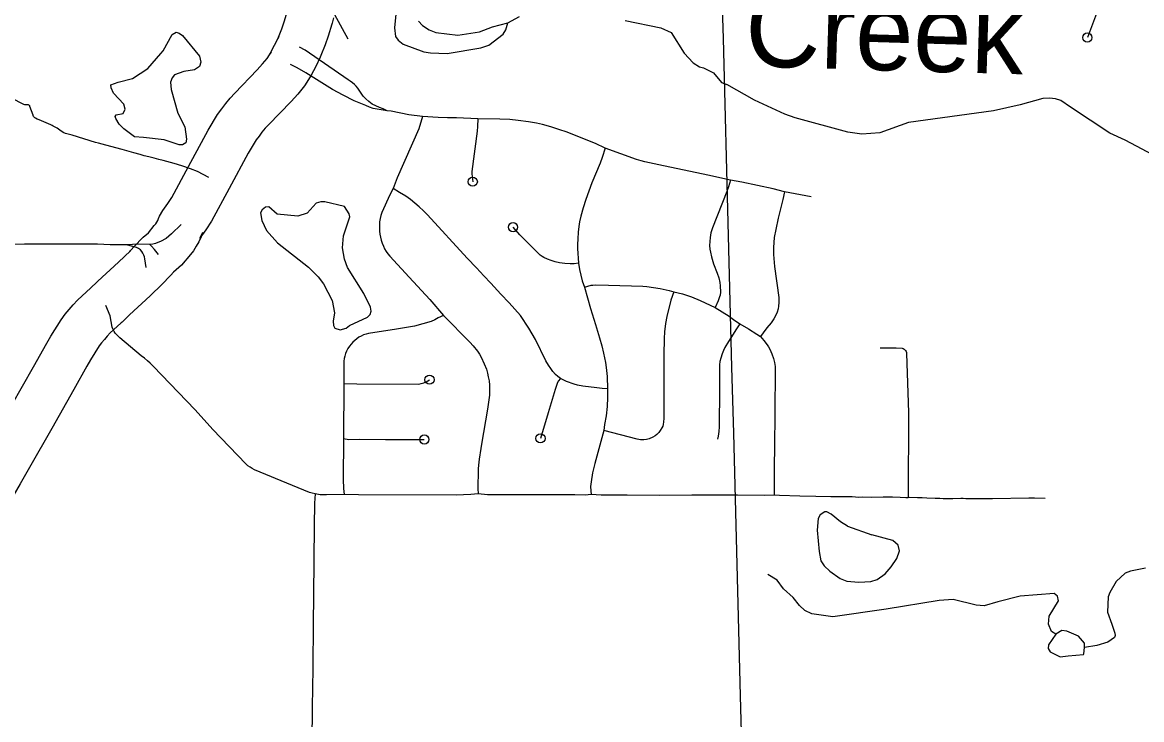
# Model space of a CAD drawing. Extents: x -19 to 366, y -4 to 359.
# Drawn here: x 148.706 to 149.853, y 187.469 to 188.183 of the extents above; entities that cross this region are included whole.
import ezdxf

# ---------------------------------------------------------------- set-up
doc = ezdxf.new("R2010")
doc.units = 0
for name, color, linetype in [('Level 10', 7, 'Continuous'), ('Level 33', 7, 'Continuous'), ('Level 35', 7, 'Continuous'), ('Level 37', 7, 'Continuous'), ('Level 60', 7, 'Continuous')]:
    doc.layers.add(name, color=color, linetype=linetype)

msp = doc.modelspace()

# ---------------------------------------------------------------- linework, layer by layer
at = {"layer": 'Level 10'}
for p, q in [((149.0244, 188.188), (149.023, 188.1824)), ((149.023, 188.1824), (149.0227, 188.1813)), ((148.9684, 188.1682), (148.9676, 188.1663)), ((148.9606, 188.1528), (148.9597, 188.1513)), ((149.0117, 188.1493), (149.0109, 188.1475)), ((149.0015, 188.129), (149.0006, 188.1275)), ((148.9176, 188.013), (148.9176, 188.0129)), ((148.8463, 187.9848), (148.8495, 187.9906)), ((148.8874, 187.9621), (148.8905, 187.9678)), ((148.8155, 187.9484), (148.8278, 187.9615)), ((148.8278, 187.9615), (148.8296, 187.9632)), ((148.8165, 187.9493), (148.8155, 187.9484)), ((148.8623, 187.9291), (148.85, 187.9159)), ((148.8606, 187.9274), (148.8623, 187.9291)), ((148.7755, 187.9108), (148.7748, 187.9101)), ((148.85, 187.9159), (148.849, 187.915)), ((148.8078, 187.8761), (148.807, 187.8754)), ((148.7357, 187.7672), (148.7358, 187.7672))]:
    msp.add_line(p, q, dxfattribs=at)
for points in [[(148.9676, 188.1663), (148.9715, 188.1765), (148.974, 188.1837), (148.9774, 188.1949)], [(149.0227, 188.1813), (149.019, 188.169), (149.0159, 188.1602), (149.0117, 188.1493)], [(148.9597, 188.1513), (148.9642, 188.1597), (148.9684, 188.1682)], [(148.876, 188.0354), (148.8961, 188.0728), (148.9058, 188.0888), (148.91, 188.0947), (148.9142, 188.1002), (148.9186, 188.1056), (148.9233, 188.1108), (148.9464, 188.1345), (148.9518, 188.1406), (148.9564, 188.1461), (148.9606, 188.1528)], [(149.0109, 188.1475), (149.0064, 188.1381), (149.0015, 188.129)], [(149.0006, 188.1275), (148.9948, 188.1183), (148.9878, 188.1097), (148.981, 188.1022), (148.9578, 188.0784), (148.9545, 188.0747), (148.9512, 188.0708), (148.9482, 188.0667), (148.9454, 188.0629), (148.9372, 188.0493), (148.9176, 188.013)], [(148.8495, 187.9906), (148.8549, 187.9977), (148.8588, 188.0038), (148.876, 188.0355)], [(148.9176, 188.0129), (148.8996, 187.9796), (148.8938, 187.9706), (148.8874, 187.9621)], [(148.8296, 187.9632), (148.8348, 187.9677), (148.8408, 187.975), (148.8423, 187.9769), (148.8435, 187.9786), (148.8445, 187.9804), (148.8453, 187.9822), (148.8463, 187.9848)], [(148.8905, 187.9678), (148.8889, 187.9635), (148.8865, 187.9585), (148.8838, 187.9538), (148.8809, 187.9493), (148.8778, 187.9453), (148.8687, 187.9345), (148.8606, 187.9274)], [(148.7748, 187.9101), (148.7829, 187.918), (148.8041, 187.9376), (148.8165, 187.9493)], [(148.6946, 187.7906), (148.7171, 187.8303), (148.7307, 187.8546), (148.7349, 187.8619), (148.7453, 187.8786), (148.7495, 187.8842), (148.7536, 187.8892), (148.7578, 187.8939), (148.7622, 187.8986), (148.7668, 187.903), (148.7755, 187.9108)], [(148.849, 187.915), (148.8365, 187.9031), (148.8155, 187.8836), (148.8078, 187.8761)], [(148.807, 187.8754), (148.7991, 187.8683), (148.7958, 187.8652), (148.7927, 187.8619), (148.7897, 187.8585), (148.7868, 187.855), (148.7844, 187.8519), (148.7755, 187.8374), (148.7718, 187.8312), (148.7584, 187.807), (148.7357, 187.7672)], [(148.7358, 187.7672), (148.7131, 187.7271), (148.7035, 187.7106), (148.6861, 187.6803), (148.6785, 187.6675)]]:
    msp.add_lwpolyline(points, dxfattribs=at)
at = {"layer": 'Level 33'}
for points in [[(149.8352, 188.2614), (149.8337, 188.2602), (149.8323, 188.2589), (149.8311, 188.2574), (149.8302, 188.2557), (149.8294, 188.2539), (149.8258, 188.2431), (149.8205, 188.2289), (149.8137, 188.2116), (149.8025, 188.1815), (149.7971, 188.1676)], [(149.0794, 188.0927), (149.0755, 188.0945), (149.0717, 188.096), (149.0679, 188.0976), (149.0641, 188.0995), (149.0609, 188.102), (149.0578, 188.1048), (149.0549, 188.1077), (149.0523, 188.1118), (149.0494, 188.1158), (149.0477, 188.1178), (149.0459, 188.1197), (149.0439, 188.1214), (149.0417, 188.1229), (149.0395, 188.1243), (148.9956, 188.1548), (148.9897, 188.1578)], [(149.0794, 188.0927), (149.0693, 188.0942), (149.0653, 188.0951), (149.0614, 188.0964), (149.0576, 188.0979), (149.0458, 188.1029), (149.0343, 188.1085), (149.0236, 188.1145), (148.9961, 188.1314), (148.9872, 188.1365), (148.9806, 188.1401)], [(148.8968, 188.0242), (148.8852, 188.0305), (148.878, 188.0331), (148.8691, 188.0362), (148.8613, 188.0386), (148.8536, 188.0408), (148.8498, 188.0417), (148.8454, 188.0427), (148.8407, 188.044), (148.8353, 188.0454), (148.8306, 188.0466), (148.8264, 188.0477), (148.8199, 188.0495), (148.815, 188.051), (148.808, 188.0531), (148.7913, 188.0573), (148.7836, 188.0594), (148.7806, 188.0601), (148.7567, 188.0675), (148.7499, 188.0693), (148.748, 188.0702), (148.7444, 188.0724), (148.744, 188.0728), (148.7412, 188.0747), (148.7373, 188.077), (148.7362, 188.0776), (148.7349, 188.0781), (148.7227, 188.0832), (148.7208, 188.0841), (148.7192, 188.085), (148.7185, 188.0855), (148.7178, 188.0861), (148.7172, 188.0869), (148.7168, 188.0877), (148.7166, 188.0882), (148.7134, 188.097), (148.7132, 188.0976), (148.7128, 188.0981), (148.7124, 188.0984), (148.7118, 188.0986), (148.7115, 188.0987), (148.7091, 188.0987), (148.7082, 188.0988), (148.7073, 188.0991), (148.7065, 188.0995), (148.6952, 188.1053)], [(149.1159, 188.0867), (149.1016, 188.0885), (149.0836, 188.0921), (149.0794, 188.0927)], [(149.1159, 188.0867), (149.1119, 188.0742), (149.0899, 188.024), (149.0858, 188.013)], [(149.1726, 188.0844), (149.1505, 188.0853), (149.1412, 188.0854), (149.1319, 188.0857), (149.1159, 188.0867)], [(149.1726, 188.0844), (149.1721, 188.0764), (149.1716, 188.0716), (149.1663, 188.0303), (149.1663, 188.0279), (149.1672, 188.02)], [(149.3029, 188.0545), (149.2929, 188.0592), (149.263, 188.0709), (149.2566, 188.0732), (149.2474, 188.0762), (149.2388, 188.0786), (149.2325, 188.08), (149.2245, 188.0813), (149.2137, 188.0828), (149.2053, 188.0837), (149.1949, 188.0842), (149.1726, 188.0844)], [(149.3029, 188.0545), (149.2998, 188.0448), (149.2978, 188.0389), (149.2894, 188.0188), (149.2832, 188.0018), (149.2803, 187.9932), (149.278, 187.9846), (149.2768, 187.9788), (149.276, 187.974), (149.2753, 187.9683), (149.2748, 187.9615), (149.2746, 187.9556), (149.2747, 187.9516), (149.2755, 187.9364)], [(149.4315, 188.0216), (149.4081, 188.0268), (149.3581, 188.0371), (149.3436, 188.0403), (149.3399, 188.0413), (149.3352, 188.0428), (149.3029, 188.0545)], [(149.4315, 188.0216), (149.4294, 188.0146), (149.4278, 188.01), (149.4131, 187.9729), (149.4114, 187.9677), (149.4104, 187.9628), (149.4101, 187.9588), (149.41, 187.9548), (149.4102, 187.9509), (149.4108, 187.9477), (149.412, 187.9429), (149.4141, 187.9358), (149.4177, 187.9263), (149.4193, 187.9214), (149.4204, 187.9169), (149.4209, 187.9132), (149.4211, 187.907), (149.4207, 187.9039), (149.4201, 187.9019), (149.4186, 187.898), (149.4157, 187.8912)], [(149.4867, 188.0096), (149.4751, 188.0127), (149.4429, 188.0196), (149.4315, 188.0216)], [(149.0858, 188.013), (149.0821, 188.0067), (149.0741, 187.9886), (149.0731, 187.9854), (149.0723, 187.9822), (149.0718, 187.9789), (149.0715, 187.9757), (149.0717, 187.9692), (149.072, 187.9661), (149.0726, 187.963), (149.0734, 187.96), (149.0744, 187.957), (149.0756, 187.9541), (149.0769, 187.9513), (149.0785, 187.9486), (149.0803, 187.946), (149.0822, 187.9436), (149.102, 187.9221), (149.1234, 187.8992), (149.1373, 187.8831)], [(149.2573, 187.8183), (149.2543, 187.8204), (149.2522, 187.8224), (149.2492, 187.8256), (149.2471, 187.8285), (149.2448, 187.8321), (149.2423, 187.8366), (149.2317, 187.8584), (149.2248, 187.8701), (149.216, 187.8828), (149.2045, 187.896), (149.196, 187.9049), (149.1857, 187.9161), (149.1786, 187.9235), (149.1711, 187.9318), (149.1616, 187.9418), (149.1207, 187.9861), (149.1166, 187.9903), (149.1123, 187.9942), (149.1079, 187.998), (149.1033, 188.0016), (149.0986, 188.005), (149.0922, 188.0088), (149.0858, 188.013)], [(149.4867, 188.0096), (149.4851, 188.0019), (149.4802, 187.9825), (149.4777, 187.9711), (149.4763, 187.9629), (149.4754, 187.9527), (149.4754, 187.9453), (149.4765, 187.9332), (149.4809, 187.9014), (149.481, 187.8963), (149.4807, 187.8926), (149.4801, 187.8897), (149.4791, 187.8863), (149.4777, 187.8832), (149.4758, 187.8796), (149.4731, 187.8755), (149.4686, 187.8703), (149.4647, 187.8653), (149.4621, 187.8613)], [(149.514, 188.0045), (149.4867, 188.0096)], [(148.8684, 187.9763), (148.8586, 187.9666), (148.8529, 187.9619), (148.8471, 187.9587), (148.8446, 187.9577), (148.8421, 187.9568), (148.8394, 187.9561), (148.8362, 187.9557)], [(149.2755, 187.9364), (149.2713, 187.9357), (149.2671, 187.9358), (149.2616, 187.9361), (149.2561, 187.9369), (149.2516, 187.9379), (149.2475, 187.9391), (149.2437, 187.9405), (149.2402, 187.9423), (149.2384, 187.9434), (149.2364, 187.9449), (149.2332, 187.9477), (149.2294, 187.9514), (149.2154, 187.9657), (149.2085, 187.9734)], [(148.8125, 187.9552), (148.7958, 187.9553), (148.7825, 187.9559), (148.7078, 187.9559), (148.6762, 187.9558), (148.657, 187.9551), (148.6327, 187.9548), (148.618, 187.955)], [(148.8362, 187.9557), (148.8248, 187.9559), (148.8125, 187.9552)], [(148.8327, 187.9322), (148.8312, 187.941), (148.8308, 187.943), (148.83, 187.9449), (148.8291, 187.9467), (148.828, 187.9485), (148.8267, 187.9501), (148.8247, 187.9515), (148.8225, 187.9526), (148.8125, 187.9552)], [(148.8451, 187.9453), (148.8411, 187.9505), (148.8381, 187.9538), (148.8362, 187.9557)], [(149.2755, 187.9364), (149.2766, 187.9301), (149.2779, 187.9242), (149.2795, 187.9185), (149.2817, 187.9121)], [(149.2817, 187.9121), (149.2886, 187.9139), (149.2903, 187.9141), (149.2928, 187.9142), (149.3062, 187.9141), (149.3415, 187.913), (149.3456, 187.9125), (149.3592, 187.9106), (149.3686, 187.9086), (149.3733, 187.9071)], [(149.2817, 187.9121), (149.2879, 187.8901), (149.2929, 187.8737), (149.2972, 187.86), (149.2994, 187.8519), (149.3012, 187.8445), (149.3032, 187.8349), (149.3039, 187.8295), (149.3049, 187.8204), (149.3052, 187.8079)], [(149.3733, 187.9071), (149.3704, 187.8988), (149.3662, 187.882), (149.3648, 187.8746), (149.3638, 187.8662), (149.3634, 187.8595), (149.3632, 187.8427), (149.3631, 187.7996), (149.3629, 187.7773), (149.3627, 187.7741), (149.3623, 187.7714), (149.3619, 187.7697), (149.3611, 187.768), (149.3594, 187.765), (149.358, 187.7631), (149.356, 187.7611), (149.3543, 187.7597), (149.3518, 187.7583), (149.3479, 187.7566), (149.3454, 187.7559), (149.3427, 187.7556), (149.3391, 187.7557), (149.3356, 187.7563), (149.3017, 187.765)], [(149.3733, 187.9071), (149.3822, 187.905), (149.3864, 187.9037), (149.3914, 187.902), (149.4004, 187.8983), (149.4157, 187.8912)], [(149.0059, 187.7002), (149.0028, 187.7008), (148.9998, 187.7018), (148.9826, 187.7087), (148.9437, 187.725), (148.9413, 187.7262), (148.939, 187.7275), (148.9368, 187.7291), (148.9348, 187.7309), (148.9009, 187.7663), (148.8829, 187.7862), (148.8397, 187.8311), (148.8368, 187.834), (148.8338, 187.8366), (148.8307, 187.8392), (148.8274, 187.8415), (148.8057, 187.8602), (148.8019, 187.8637), (148.8007, 187.865), (148.7997, 187.8664), (148.7989, 187.8678), (148.7982, 187.8694), (148.7977, 187.871), (148.7955, 187.8826), (148.7913, 187.8931)], [(149.4157, 187.8912), (149.43, 187.8822), (149.4343, 187.879), (149.4409, 187.8745)], [(149.1373, 187.8831), (149.1319, 187.8805), (149.1283, 187.8785), (149.1245, 187.8768), (149.1074, 187.8719), (149.0892, 187.8689), (149.0604, 187.8645), (149.0579, 187.8639), (149.0553, 187.863), (149.0529, 187.8619), (149.0506, 187.8606), (149.0484, 187.8591), (149.0463, 187.8574), (149.0444, 187.8556), (149.0426, 187.8537), (149.0408, 187.8514), (149.0393, 187.849), (149.0379, 187.8465), (149.0368, 187.8439), (149.036, 187.8414), (149.0355, 187.8388), (149.0352, 187.8362), (149.035, 187.8335), (149.0352, 187.8133)], [(149.1373, 187.8831), (149.1643, 187.8557), (149.1678, 187.8517), (149.172, 187.8464), (149.174, 187.8434), (149.1758, 187.8402), (149.1791, 187.8334), (149.1812, 187.8279), (149.1824, 187.8237), (149.1832, 187.8202), (149.1839, 187.8159), (149.1843, 187.8117), (149.1844, 187.8053), (149.1843, 187.8014), (149.1822, 187.7871), (149.1781, 187.7631), (149.177, 187.7553), (149.1755, 187.7466), (149.1738, 187.7358), (149.173, 187.7297), (149.1727, 187.7259), (149.1728, 187.7202), (149.1723, 187.7104), (149.1725, 187.7056), (149.1729, 187.7001)], [(149.4409, 187.8745), (149.4368, 187.8684), (149.4342, 187.8638), (149.4292, 187.8562), (149.4256, 187.8502), (149.4242, 187.8472), (149.4228, 187.8437), (149.4215, 187.8394), (149.4206, 187.8357), (149.4202, 187.8323), (149.42, 187.8257), (149.4201, 187.8076), (149.4197, 187.769), (149.4195, 187.7642), (149.4192, 187.7617), (149.4188, 187.7593), (149.4179, 187.7561)], [(149.4409, 187.8745), (149.4497, 187.8694), (149.4585, 187.8639), (149.4621, 187.8613)], [(149.4621, 187.8613), (149.4656, 187.8573), (149.469, 187.8529), (149.4703, 187.8509), (149.4717, 187.8483), (149.4738, 187.8436), (149.4755, 187.8389), (149.4764, 187.8349), (149.477, 187.8307), (149.4772, 187.8257), (149.4767, 187.7846), (149.4766, 187.7464), (149.4763, 187.7303), (149.4763, 187.7165), (149.476, 187.7055), (149.4762, 187.6989)], [(149.5847, 187.8497), (149.5891, 187.8497), (149.6012, 187.8499), (149.6073, 187.8495), (149.6084, 187.8492), (149.6094, 187.8486)], [(149.6094, 187.8486), (149.6102, 187.8479), (149.6109, 187.8471), (149.6114, 187.8461), (149.6118, 187.845), (149.6119, 187.8439), (149.6138, 187.7837), (149.6135, 187.6963)], [(149.2573, 187.8183), (149.2548, 187.8156), (149.2537, 187.8134), (149.2516, 187.807), (149.2445, 187.7833), (149.2366, 187.7571)], [(149.3052, 187.8079), (149.2997, 187.8081), (149.2945, 187.8087), (149.2799, 187.8107), (149.2746, 187.8117), (149.271, 187.8127), (149.2634, 187.8154), (149.2573, 187.8183)], [(149.0352, 187.8133), (149.0347, 187.7569)], [(149.0352, 187.8133), (149.0485, 187.8128), (149.1119, 187.8127), (149.1145, 187.8132), (149.1171, 187.814), (149.1196, 187.815), (149.1229, 187.8172)], [(149.3052, 187.8079), (149.3055, 187.7989), (149.3049, 187.7897), (149.3039, 187.78), (149.3024, 187.7714), (149.3017, 187.765)], [(149.3017, 187.765), (149.2923, 187.7315), (149.2898, 187.7217), (149.2885, 187.7125), (149.288, 187.7077), (149.2882, 187.7033), (149.2887, 187.6995)], [(149.0347, 187.7569), (149.0345, 187.7151), (149.0347, 187.7058), (149.0354, 187.6996)], [(149.0347, 187.7569), (149.0401, 187.756), (149.0515, 187.7561), (149.0779, 187.7559), (149.1176, 187.7559)], [(149.0059, 187.7002), (149.0051, 187.6906), (149.0046, 187.6673), (149.0042, 187.6325), (149.0041, 187.5956), (149.0036, 187.5678), (149.0034, 187.5212), (149.0027, 187.4817), (149.0027, 187.4756), (149.0023, 187.4522)], [(149.0354, 187.6996), (149.0172, 187.6992), (149.011, 187.6993), (149.0059, 187.7002)], [(149.1729, 187.7001), (149.1652, 187.6995), (149.1504, 187.6988), (149.0502, 187.6992), (149.0354, 187.6996)], [(149.2887, 187.6995), (149.2825, 187.699), (149.272, 187.6992), (149.247, 187.6991), (149.1875, 187.6993), (149.1824, 187.6994), (149.1729, 187.7001)], [(149.3256, 187.6988), (149.299, 187.699), (149.2887, 187.6995)], [(149.4762, 187.6989), (149.4659, 187.6985), (149.4385, 187.6988), (149.3918, 187.6989), (149.3589, 187.6986), (149.3256, 187.6988)], [(149.556, 187.6971), (149.5342, 187.6971), (149.5188, 187.6974), (149.5025, 187.698), (149.4817, 187.6986), (149.4762, 187.6989)], [(149.6135, 187.6963), (149.611, 187.6963), (149.6053, 187.6964), (149.5975, 187.6967), (149.5878, 187.6967), (149.5757, 187.6966), (149.5668, 187.6967), (149.563, 187.6966), (149.556, 187.6971)], [(149.6688, 187.6954), (149.6676, 187.6954), (149.6592, 187.6951), (149.655, 187.695), (149.6494, 187.6952), (149.6458, 187.6954), (149.641, 187.6955), (149.6326, 187.6958), (149.6278, 187.6961), (149.6231, 187.6962), (149.615, 187.6964), (149.6135, 187.6963)], [(149.7538, 187.6954), (149.743, 187.6958), (149.737, 187.6958), (149.6999, 187.6951), (149.6784, 187.695), (149.6771, 187.6952), (149.6762, 187.6953), (149.6726, 187.6953), (149.67, 187.6954), (149.6688, 187.6954)]]:
    msp.add_lwpolyline(points, dxfattribs=at)
for centre in [(149.7971, 188.1676), (149.1672, 188.02), (149.2085, 187.9734), (149.1229, 187.8172), (149.2366, 187.7571), (149.1176, 187.7559)]:
    msp.add_circle(centre, 0.00473, dxfattribs=at)
at = {"layer": 'Level 35'}
for points in [[(149.0889, 188.2241), (149.0864, 188.2212), (149.0859, 188.2157), (149.0895, 188.202), (149.0872, 188.1775), (149.0881, 188.1688), (149.0908, 188.1648), (149.0958, 188.1607), (149.1172, 188.153), (149.1241, 188.1521), (149.141, 188.1512), (149.1755, 188.157), (149.1836, 188.1599), (149.1984, 188.1712), (149.201, 188.1757), (149.2032, 188.1828)], [(149.1116, 188.1845), (149.1156, 188.1799), (149.1225, 188.1754), (149.1295, 188.1728), (149.1521, 188.17), (149.1743, 188.1735), (149.1875, 188.1785), (149.2032, 188.1828), (149.2152, 188.1891)], [(149.3233, 188.185), (149.36, 188.1775), (149.3706, 188.1728), (149.3838, 188.1516), (149.3932, 188.1416), (149.3996, 188.1378), (149.4038, 188.1367), (149.4141, 188.1316), (149.4223, 188.1216), (149.4276, 188.1194)], [(148.8475, 188.1513), (148.8501, 188.1541), (148.8591, 188.1707), (148.8633, 188.1732), (148.8663, 188.1722), (148.8698, 188.1696), (148.8873, 188.1484), (148.8885, 188.1425), (148.8872, 188.1381), (148.8821, 188.1347), (148.8711, 188.133), (148.8616, 188.1295), (148.8591, 188.1264), (148.8576, 188.1219), (148.858, 188.1143), (148.865, 188.0902)], [(148.865, 188.0902), (148.8723, 188.0762), (148.874, 188.0635), (148.8733, 188.0599), (148.8697, 188.0576), (148.8664, 188.0576), (148.8509, 188.0628), (148.8298, 188.0654), (148.8207, 188.0659), (148.8095, 188.0742), (148.8049, 188.0788), (148.8013, 188.0846), (148.8009, 188.0869), (148.8018, 188.0886), (148.809, 188.09), (148.8109, 188.0942), (148.8095, 188.0995), (148.7992, 188.1106), (148.7966, 188.1163), (148.7964, 188.1192), (148.8039, 188.1218), (148.8185, 188.1257), (148.8342, 188.136), (148.8475, 188.1513)], [(149.8983, 188.0295), (149.8357, 188.0624), (149.8202, 188.0697), (149.7797, 188.0964), (149.7698, 188.103), (149.7646, 188.105), (149.7583, 188.1056), (149.7515, 188.1051), (149.7283, 188.0986), (149.7008, 188.0927), (149.6137, 188.0807), (149.5845, 188.07), (149.5661, 188.0687), (149.5515, 188.0708), (149.4976, 188.0853), (149.4871, 188.0891), (149.456, 188.1036), (149.4276, 188.1194)], [(149.0158, 187.9993), (149.0115, 187.9995), (149.0067, 187.998), (148.9975, 187.9877), (148.988, 187.9846), (148.9669, 187.9866), (148.9582, 187.9942), (148.9549, 187.994), (148.9514, 187.9913), (148.9498, 187.988), (148.951, 187.9803), (148.956, 187.97), (148.9671, 187.9572), (148.9988, 187.9324), (149.0089, 187.9224), (149.0143, 187.9152), (149.0233, 187.8982), (149.0256, 187.8855), (149.0243, 187.8773), (149.0245, 187.8727), (149.0259, 187.8701), (149.0314, 187.8684), (149.0374, 187.8699), (149.041, 187.8728), (149.0594, 187.8811), (149.062, 187.8839), (149.063, 187.8873), (149.0624, 187.8913), (149.0557, 187.9053), (149.0389, 187.932), (149.0358, 187.9406), (149.0339, 187.9521), (149.0349, 187.9647), (149.0411, 187.9841), (149.0407, 187.9869), (149.0358, 187.9945)], [(149.0358, 187.9945), (149.0158, 187.9993)], [(149.5513, 187.6673), (149.5441, 187.6715), (149.5344, 187.6793), (149.53, 187.6819), (149.5279, 187.682), (149.5234, 187.6789), (149.5213, 187.6749), (149.5201, 187.6632), (149.5221, 187.6412), (149.524, 187.6318), (149.5273, 187.6265), (149.5333, 187.6211), (149.5437, 187.6134), (149.5507, 187.6109), (149.5629, 187.6098), (149.5752, 187.6106), (149.5818, 187.6124), (149.5898, 187.6183), (149.5961, 187.6255), (149.602, 187.6341), (149.6045, 187.6418), (149.6031, 187.6478), (149.5979, 187.6525), (149.5762, 187.6583)], [(149.5513, 187.6673), (149.5762, 187.6583)], [(149.8568, 187.6241), (149.8412, 187.6211), (149.8359, 187.6191)], [(149.8359, 187.6191), (149.8266, 187.6104), (149.8202, 187.5992), (149.8185, 187.5946), (149.8179, 187.579), (149.8221, 187.5668), (149.8253, 187.5575), (149.8257, 187.5551), (149.8248, 187.553), (149.8182, 187.5483), (149.8069, 187.545), (149.7943, 187.543), (149.7942, 187.5472), (149.7882, 187.5545), (149.7762, 187.5597), (149.771, 187.5604), (149.7648, 187.5565), (149.7602, 187.5594), (149.7573, 187.5668), (149.7581, 187.5751), (149.7674, 187.5907), (149.7666, 187.5956), (149.7631, 187.5982), (149.7283, 187.5954), (149.7053, 187.5896), (149.6915, 187.5857), (149.683, 187.5863), (149.6596, 187.5919), (149.6454, 187.5911), (149.5908, 187.582), (149.5362, 187.5744), (149.5149, 187.5774), (149.5075, 187.5808), (149.5021, 187.5859), (149.4955, 187.5941), (149.4856, 187.6028), (149.4792, 187.612), (149.4698, 187.6175)], [(149.7648, 187.5565), (149.7573, 187.5455), (149.7568, 187.5417), (149.7589, 187.5383), (149.7693, 187.5334), (149.7774, 187.5343), (149.7931, 187.5356), (149.7936, 187.5364), (149.7943, 187.543)]]:
    msp.add_lwpolyline(points, dxfattribs=at)
at = {"layer": 'Level 37'}
msp.add_lwpolyline([(149.0254, 188.1913), (149.0391, 188.1664)], dxfattribs=at)
at = {"layer": 'Level 60'}
for points in [[(154.1159, 1.8709), (153.9063, 10.4874), (153.696, 19.1041), (153.485, 27.7209), (153.2733, 36.3378), (153.0608, 44.9549), (152.8476, 53.5721), (152.6337, 62.1894), (152.419, 70.8069), (152.2036, 79.4245), (151.9875, 88.0422), (151.7707, 96.6601), (151.5531, 105.2782), (151.3348, 113.8963), (151.1158, 122.5147), (150.8961, 131.1331), (150.6757, 139.7517), (150.4545, 148.3704), (150.2326, 156.9893), (150.0101, 165.6083), (149.7867, 174.2275), (149.5627, 182.8468), (149.338, 191.4662), (149.1125, 200.0858), (148.8864, 208.7055), (148.6595, 217.3254), (148.4319, 225.9454), (148.2037, 234.5655), (147.9747, 243.1858), (147.745, 251.8063), (147.5146, 260.4269), (147.2835, 269.0476), (147.0517, 277.6685), (146.8191, 286.2895), (146.5859, 294.9106), (146.352, 303.5319), (146.1174, 312.1534), (145.8821, 320.775), (145.6461, 329.3967), (145.4094, 338.0186), (145.172, 346.6406)], [(0, 180.8999), (7.1228, 180.9044), (14.2457, 180.9176), (21.3685, 180.9397), (28.4912, 180.9706), (35.614, 181.0103), (42.7366, 181.0589), (49.8592, 181.1163), (56.9818, 181.1825), (64.1042, 181.2575), (71.2266, 181.3414), (78.3488, 181.4341), (85.4709, 181.5357), (92.5929, 181.646), (99.7147, 181.7652), (106.8364, 181.8933), (113.9579, 182.0301), (121.0793, 182.1758), (128.2005, 182.3303), (135.3214, 182.4936), (142.4422, 182.6658), (149.5627, 182.8468), (156.683, 183.0366), (163.8031, 183.2352), (170.9229, 183.4427), (178.0425, 183.659), (185.1617, 183.8841), (192.2807, 184.1181), (199.3994, 184.3608), (206.5178, 184.6124), (213.6359, 184.8728), (220.7537, 185.1421), (227.8711, 185.4201), (234.9881, 185.707), (242.1048, 186.0027), (249.2212, 186.3073), (256.3371, 186.6206), (263.4526, 186.9428), (270.5678, 187.2738), (277.6825, 187.6136), (284.7968, 187.9622), (291.9107, 188.3197), (299.0241, 188.6859), (306.1371, 189.061), (313.2495, 189.4449), (320.3615, 189.8377), (327.4731, 190.2392), (334.5841, 190.6495), (341.6946, 191.0687)]]:
    msp.add_spline(points, degree=3, dxfattribs=at)

# ---------------------------------------------------------------- texts
at = {"layer": 'Level 35'}
msp.add_text('Creek', height=0.08, rotation=358.3002, dxfattribs=at).set_placement((149.4455, 188.1384))

doc.saveas('drawing.dxf')
